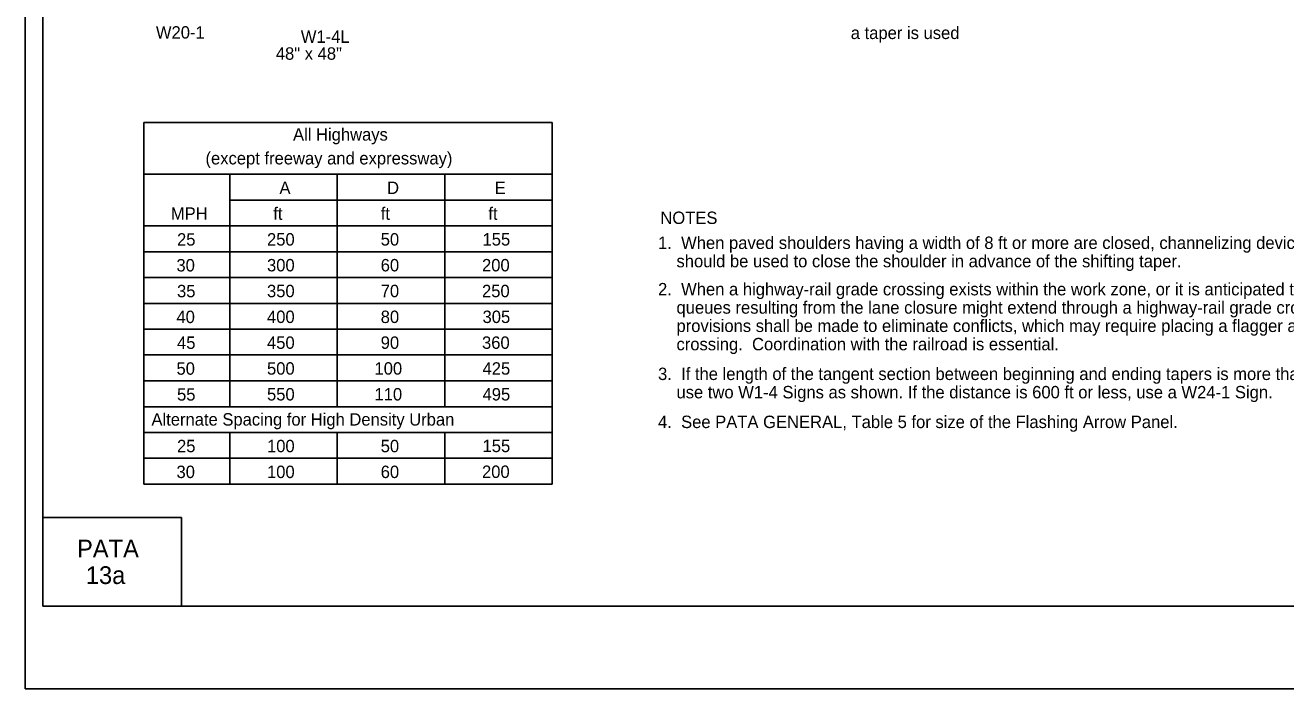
# Model space of a CAD drawing. Extents: x -14145 to -13662, y 30244 to 30661.
# Drawn here: x -13892.17 to -13870.82, y 30424.81 to 30436.04 of the extents above; entities that cross this region are included whole.
import ezdxf

# ---------------------------------------------------------------- set-up
doc = ezdxf.new("R2010")
doc.units = 0
for name, color, linetype in [('1', 7, 'Continuous'), ('10', 7, 'Continuous'), ('2', 7, 'Continuous'), ('3', 7, 'Continuous'), ('4', 7, 'Continuous'), ('61', 7, 'Continuous')]:
    doc.layers.add(name, color=color, linetype=linetype)

msp = doc.modelspace()

# ---------------------------------------------------------------- linework, layer by layer
at = {"layer": '1'}
for p, q in [((-13890.166, 30428.27), (-13890.166, 30434.389)), ((-13883.245, 30434.389), (-13890.166, 30434.389)), ((-13883.245, 30428.27), (-13883.245, 30434.389)), ((-13883.245, 30433.515), (-13890.168, 30433.515)), ((-13888.709, 30429.581), (-13888.709, 30433.515)), ((-13886.889, 30429.581), (-13886.889, 30433.515)), ((-13885.067, 30429.581), (-13885.067, 30433.515)), ((-13883.245, 30433.078), (-13888.709, 30433.078)), ((-13883.245, 30432.641), (-13890.168, 30432.641)), ((-13883.245, 30432.204), (-13890.168, 30432.204)), ((-13883.245, 30431.767), (-13890.168, 30431.767)), ((-13883.245, 30431.33), (-13890.168, 30431.33)), ((-13883.245, 30430.893), (-13890.168, 30430.893)), ((-13883.245, 30430.456), (-13890.168, 30430.456)), ((-13883.245, 30430.019), (-13890.168, 30430.019)), ((-13883.245, 30429.581), (-13890.168, 30429.581)), ((-13883.246, 30429.144), (-13890.168, 30429.144)), ((-13883.245, 30429.144), (-13890.168, 30429.144)), ((-13888.709, 30428.27), (-13888.709, 30429.144)), ((-13886.889, 30428.27), (-13886.889, 30429.144)), ((-13885.067, 30428.27), (-13885.067, 30429.144)), ((-13883.245, 30428.707), (-13890.168, 30428.707)), ((-13883.245, 30428.27), (-13890.166, 30428.27))]:
    msp.add_line(p, q, dxfattribs=at)
at = {"layer": '10'}
for p, q in [((-13891.874, 30426.207), (-13891.874, 30448.777)), ((-13891.874, 30427.707), (-13889.524, 30427.707)), ((-13889.524, 30427.707), (-13889.524, 30426.207)), ((-13860.422, 30426.207), (-13891.874, 30426.207))]:
    msp.add_line(p, q, dxfattribs=at)
at = {"layer": '61'}
msp.add_lwpolyline([(-13892.174, 30450.307), (-13859.174, 30450.307), (-13859.174, 30424.807), (-13892.174, 30424.807)], close=True, dxfattribs=at)

# ---------------------------------------------------------------- texts
at = {"layer": '2'}
for s, p in [('W20-1', (-13889.96, 30435.811)), ('W1-4L', (-13887.505, 30435.739)), ('a taper is used', (-13878.19, 30435.803)), ('48" x 48"', (-13887.929, 30435.453)), ('A', (-13887.867, 30433.181)), ('D', (-13886.044, 30433.181)), ('E', (-13884.22, 30433.181)), ('MPH', (-13889.707, 30432.744)), ('ft', (-13887.972, 30432.744)), ('ft', (-13886.151, 30432.744)), ('ft', (-13884.329, 30432.744)), ('NOTES', (-13881.415, 30432.673)), ('25', (-13889.602, 30432.307)), ('250', (-13888.078, 30432.308)), ('50', (-13886.152, 30432.308)), ('155', (-13884.427, 30432.308)), ('1.  When paved shoulders having a width of 8 ft or more are closed, channelizing devices', (-13881.454, 30432.25)), ('30', (-13889.612, 30431.87)), ('300', (-13888.078, 30431.871)), ('60', (-13886.152, 30431.871)), ('200', (-13884.436, 30431.871)), ('    should be used to close the shoulder in advance of the shifting taper.', (-13881.454, 30431.94)), ('35', (-13889.602, 30431.433)), ('350', (-13888.078, 30431.434)), ('70', (-13886.152, 30431.434)), ('250', (-13884.436, 30431.434)), ('2.  When a highway-rail grade crossing exists within the work zone, or it is anticipated that', (-13881.454, 30431.465)), ('40', (-13889.612, 30430.996)), ('400', (-13888.078, 30430.997)), ('80', (-13886.152, 30430.997)), ('305', (-13884.427, 30430.997)), ('    queues resulting from the lane closure might extend through a highway-rail grade crossing,', (-13881.454, 30431.155)), ('    provisions shall be made to eliminate conflicts, which may require placing a flagger at the', (-13881.454, 30430.845)), ('45', (-13889.602, 30430.559)), ('450', (-13888.078, 30430.56)), ('90', (-13886.152, 30430.56)), ('360', (-13884.436, 30430.56)), ('    crossing.  Coordination with the railroad is essential.', (-13881.454, 30430.535)), ('50', (-13889.611, 30430.122)), ('500', (-13888.078, 30430.123)), ('100', (-13886.257, 30430.123)), ('425', (-13884.427, 30430.123)), ('3.  If the length of the tangent section between beginning and ending tapers is more than 600 ft, ', (-13881.454, 30430.032)), ('55', (-13889.602, 30429.684)), ('550', (-13888.078, 30429.686)), ('110', (-13886.257, 30429.686)), ('495', (-13884.427, 30429.686)), ('    use two W1-4 Signs as shown. If the distance is 600 ft or less, use a W24-1 Sign.', (-13881.454, 30429.722)), ('4.  See PATA GENERAL, Table 5 for size of the Flashing Arrow Panel.', (-13881.454, 30429.219)), ('25', (-13889.602, 30428.81)), ('100', (-13888.078, 30428.81)), ('50', (-13886.152, 30428.81)), ('155', (-13884.427, 30428.812)), ('30', (-13889.611, 30428.373)), ('100', (-13888.078, 30428.373)), ('60', (-13886.152, 30428.373)), ('200', (-13884.436, 30428.375))]:
    msp.add_text(s, height=0.21, dxfattribs=at).set_placement(p)
at = {"layer": '3'}
for s, height, p in [('All Highways', 0.20979, (-13887.637, 30434.084)), ('(except freeway and expressway)', 0.21, (-13889.12, 30433.681)), ('Alternate Spacing for High Density Urban', 0.20979, (-13890.035, 30429.261))]:
    msp.add_text(s, height=height, dxfattribs=at).set_placement(p)
at = {"layer": '4'}
for s, p in [('PATA', (-13891.296, 30427.03)), ('13a', (-13891.147, 30426.58))]:
    msp.add_text(s, height=0.3, dxfattribs=at).set_placement(p)

doc.saveas('drawing.dxf')
